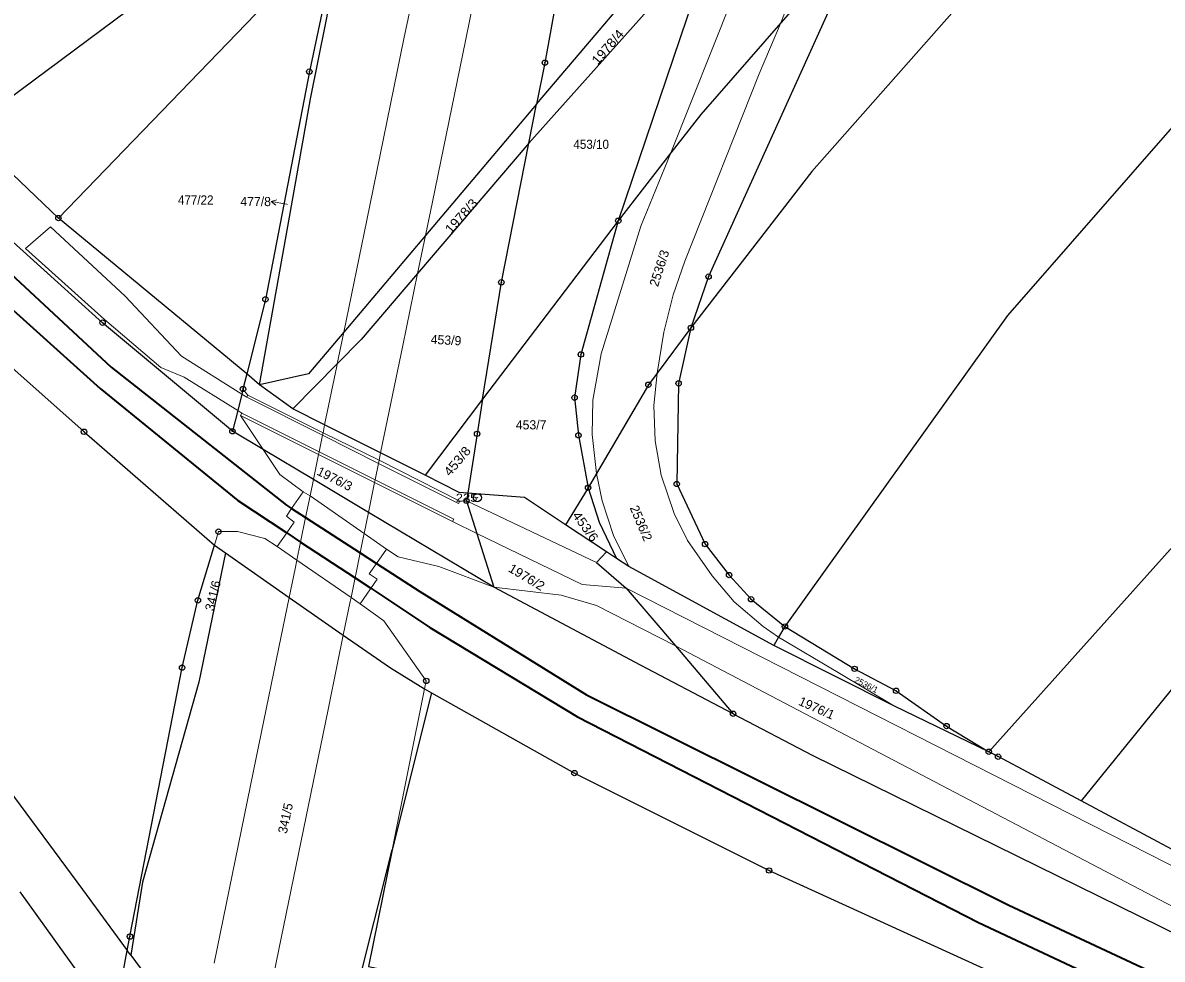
# Model space of a CAD drawing. Extents: x -679733 to -673243, y -1075091 to -1066557.
# Drawn here: x -675507.9 to -675296.4, y -1072520 to -1072346.1 of the extents above; entities that cross this region are included whole.
import ezdxf
from ezdxf.enums import TextEntityAlignment as Align

# ---------------------------------------------------------------- set-up
doc = ezdxf.new("R2010")
doc.units = 0
doc.header["$LTSCALE"] = 0.68
for name, color, linetype, lineweight in [('1', 7, 'Continuous', 25), ('4', 7, 'Continuous', 13), ('6', 7, 'Continuous', 35), ('7', 7, 'Continuous', 13), ('8', 7, 'Continuous', 25)]:
    doc.layers.add(name, color=color, linetype=linetype, lineweight=lineweight)
doc.layers.add('2', color=7, linetype='Continuous')

msp = doc.modelspace()

# ---------------------------------------------------------------- linework, layer by layer
at = {"layer": '1'}
for p, q in [((-675379.42, -1072329.8), (-675397.36, -1072382.87)), ((-675466.34, -1072411.3), (-675501.33, -1072382.38)), ((-675397.36, -1072382.87), (-675422.55, -1072416)), ((-675464, -1072413.32), (-675466.34, -1072411.3)), ((-675422.55, -1072416), (-675433.24, -1072430.14)), ((-675402.97, -1072432.45), (-675407.15, -1072439.33)), ((-675399.54, -1072444.38), (-675407.15, -1072439.33)), ((-675472.35, -1072443.11), (-675470.27, -1072444.57)), ((-675432.05, -1072470.56), (-675439.38, -1072499.72)), ((-675490.93, -1072531.03), (-675488.53, -1072518.4)), ((-675487.9, -1072519.25), (-675488.53, -1072518.4))]:
    msp.add_line(p, q, dxfattribs=at)
for points in [[(-675062.83, -1072072.86), (-675177.11, -1072180.46), (-675242.21, -1072241.72), (-675309.68, -1072308.41), (-675306.57, -1072311.65), (-675361.42, -1072373.7), (-675383.87, -1072402.76)], [(-675016.61, -1072108.67), (-675072.82, -1072164.14), (-675217.81, -1072290.06), (-675278.13, -1072346.71), (-675325.12, -1072400.49), (-675366.42, -1072458.22)], [(-674996.61, -1072169.61), (-675087.12, -1072247.59), (-675177.44, -1072325.58), (-675266.51, -1072412.32), (-675328.57, -1072481.47)], [(-674985.52, -1072181.73), (-675082.08, -1072266.19), (-675178.64, -1072350.52), (-675240.9, -1072410.05), (-675284.84, -1072457.83), (-675311.42, -1072490.62)], [(-675396.42, -1072272.96), (-675411, -1072353.53), (-675412.53, -1072361.24)], [(-675469.01, -1072421.97), (-675493.12, -1072401.8), (-675516.24, -1072381.02), (-675533.31, -1072364.43), (-675544.32, -1072352.97), (-675562.86, -1072332.04), (-675572.15, -1072319.29), (-675577.54, -1072303.06), (-675582.29, -1072297.06), (-675589.45, -1072296.26), (-675595.28, -1072288.62)], [(-675518.46, -1072366.07), (-675458.25, -1072321.24), (-675480.64, -1072299.39), (-675512.25, -1072324.74), (-675512.94, -1072324.1)], [(-675412.53, -1072361.24), (-675395.68, -1072341.32), (-675375.49, -1072318.41)], [(-675518.46, -1072366.07), (-675501.33, -1072382.38), (-675449.01, -1072328.16)], [(-675449.01, -1072328.16), (-675454.73, -1072355.18), (-675462.88, -1072397.47), (-675466.34, -1072411.3)], [(-675464, -1072413.32), (-675458.73, -1072383.94), (-675454.54, -1072360.24), (-675451.61, -1072345.79), (-675448.03, -1072327.12), (-675449.01, -1072328.16)], [(-675379.42, -1072329.8), (-675413.96, -1072368.46), (-675412.53, -1072361.24)], [(-675351.33, -1072328.51), (-675380.6, -1072393.24), (-675383.87, -1072402.76)], [(-675359.05, -1072336.81), (-675367.17, -1072346.12), (-675382.04, -1072363.17), (-675387.58, -1072370.29), (-675397.36, -1072382.87)], [(-675412.53, -1072361.24), (-675433.18, -1072385.64), (-675448.35, -1072403.57), (-675454.87, -1072411.28), (-675464, -1072413.32)], [(-675413.96, -1072368.46), (-675434.62, -1072392.65), (-675445.1, -1072404.93), (-675449.57, -1072409.47), (-675457.77, -1072417.82)], [(-675422.55, -1072416), (-675419.08, -1072394.3), (-675413.96, -1072368.46)], [(-675397.36, -1072382.87), (-675404.31, -1072407.7), (-675405.48, -1072415.72), (-675404.76, -1072422.71), (-675402.97, -1072432.45)], [(-675520.61, -1072400.73), (-675496.57, -1072422.06), (-675472.35, -1072443.11)], [(-675383.87, -1072402.76), (-675390.15, -1072411.15), (-675391.78, -1072413.33), (-675401.43, -1072429.83), (-675402.97, -1072432.45)], [(-675383.87, -1072402.76), (-675386.16, -1072413.08), (-675386.51, -1072431.75), (-675381.24, -1072442.92), (-675376.78, -1072448.67), (-675372.71, -1072453.16), (-675366.42, -1072458.22)], [(-675466.34, -1072411.3), (-675467.05, -1072414.13), (-675467.28, -1072415.07), (-675468.04, -1072418.11), (-675469.01, -1072421.97)], [(-675433.24, -1072430.14), (-675441.49, -1072426), (-675451.89, -1072420.77), (-675457.77, -1072417.82), (-675464, -1072413.32)], [(-675422.55, -1072416), (-675423.58, -1072422.44), (-675425.32, -1072433.45)], [(-675420.5, -1072450.92), (-675443.76, -1072437.04), (-675453.98, -1072430.94), (-675463.29, -1072425.38), (-675469.01, -1072421.97)], [(-675425.32, -1072433.45), (-675426.9, -1072433.33), (-675433.24, -1072430.14)], [(-675425.32, -1072433.45), (-675425.55, -1072434.88), (-675423.65, -1072440.93), (-675420.5, -1072450.92)], [(-675407.15, -1072439.33), (-675414.75, -1072434.28), (-675425.32, -1072433.45)], [(-675402.97, -1072432.45), (-675400.93, -1072438.84), (-675397.67, -1072445.61)], [(-675552.78, -1072437.9), (-675514.82, -1072482.88), (-675496.88, -1072507.03), (-675488.53, -1072518.4)], [(-675488.53, -1072518.4), (-675488.04, -1072515.8), (-675478.35, -1072465.86), (-675475.43, -1072453.36), (-675472.35, -1072443.11)], [(-675470.27, -1072444.57), (-675475.25, -1072468.57), (-675485.69, -1072505.71), (-675487.9, -1072519.25)], [(-675470.27, -1072444.57), (-675458.46, -1072452.81), (-675448.42, -1072459.82), (-675439.69, -1072465.91), (-675433.33, -1072469.79), (-675432.05, -1072470.56)], [(-675399.54, -1072444.38), (-675401.42, -1072446.36), (-675395.88, -1072451.08), (-675386.77, -1072461.8), (-675376.04, -1072474.42)], [(-675368.49, -1072461.75), (-675395.42, -1072447.1), (-675397.67, -1072445.61), (-675399.54, -1072444.38)], [(-675376.04, -1072474.42), (-675393.22, -1072465.39), (-675420.5, -1072450.92)], [(-675366.42, -1072458.22), (-675367.6, -1072460.23), (-675368.49, -1072461.75)], [(-675366.42, -1072458.22), (-675353.49, -1072466.08), (-675345.78, -1072470.16), (-675336.4, -1072476.71), (-675328.57, -1072481.47)], [(-675328.57, -1072481.47), (-675346.08, -1072473), (-675368.49, -1072461.75)], [(-675432.05, -1072470.56), (-675405.5, -1072485.44), (-675369.37, -1072503.53), (-675276.78, -1072545.83)], [(-675376.04, -1072474.42), (-675361.34, -1072482.14), (-675251.13, -1072536.35), (-675159.57, -1072577.89), (-675152.01, -1072580.49), (-675136.3, -1072586.09), (-675119.02, -1072588.44), (-675082.82, -1072595.85), (-675017.97, -1072610.39)], [(-675311.42, -1072490.62), (-675326.84, -1072482.39), (-675328.57, -1072481.47)], [(-675144.79, -1072569.47), (-675147.88, -1072568.5), (-675154.16, -1072566.46), (-675184.55, -1072552.8), (-675238.38, -1072528.41), (-675258.46, -1072518.44), (-675294.51, -1072499.65), (-675311.42, -1072490.62)], [(-675454.36, -1072563.91), (-675446, -1072526.06), (-675439.38, -1072499.72)], [(-675439.38, -1072499.72), (-675443.75, -1072521.35), (-675437.14, -1072522.7)], [(-675553.38, -1072569.02), (-675495.78, -1072525.1), (-675508.42, -1072507.49)], [(-675487.9, -1072519.25), (-675485.11, -1072523), (-675475.5, -1072535.97), (-675466.02, -1072548.77), (-675454.36, -1072563.91)]]:
    msp.add_lwpolyline(points, dxfattribs=at)
at = {"layer": '4'}
for p, q in [((-675418.84, -1072315.87), (-675425.73, -1072349.44)), ((-675370.26, -1072326.68), (-675387.58, -1072370.29)), ((-675437.16, -1072349.09), (-675432.98, -1072328.92)), ((-675362.35, -1072333.82), (-675367.17, -1072346.12)), ((-675367.17, -1072346.12), (-675371.23, -1072355.62)), ((-675444.05, -1072382.78), (-675437.16, -1072349.09)), ((-675425.73, -1072349.44), (-675431.88, -1072379.33)), ((-675371.23, -1072355.62), (-675385, -1072390.39)), ((-675387.58, -1072370.29), (-675393.18, -1072383.9)), ((-675431.88, -1072379.33), (-675433.18, -1072385.64)), ((-675448.35, -1072403.57), (-675444.05, -1072382.78)), ((-675507.46, -1072388), (-675502.82, -1072384.03)), ((-675502.82, -1072384.03), (-675488.92, -1072396.87)), ((-675393.18, -1072383.9), (-675400.55, -1072407.56)), ((-675433.18, -1072385.64), (-675434.62, -1072392.65)), ((-675492.75, -1072401.23), (-675507.46, -1072388)), ((-675385, -1072390.39), (-675387.15, -1072396.61)), ((-675434.62, -1072392.65), (-675437.36, -1072406.01)), ((-675488.92, -1072396.87), (-675478.49, -1072408.04)), ((-675387.15, -1072396.61), (-675388.91, -1072403.55)), ((-675482.28, -1072410.14), (-675492.75, -1072401.23)), ((-675449.57, -1072409.47), (-675448.35, -1072403.57)), ((-675388.91, -1072403.55), (-675390.15, -1072411.15)), ((-675437.36, -1072406.01), (-675441.49, -1072426)), ((-675467.28, -1072415.07), (-675478.49, -1072408.04)), ((-675400.55, -1072407.56), (-675402.09, -1072416.19)), ((-675477.97, -1072411.89), (-675482.28, -1072410.14)), ((-675451.89, -1072420.77), (-675449.65, -1072409.88)), ((-675449.65, -1072409.88), (-675449.57, -1072409.47)), ((-675468.04, -1072418.11), (-675477.97, -1072411.89)), ((-675390.15, -1072411.15), (-675390.75, -1072417.16)), ((-675466.14, -1072415.27), (-675467.05, -1072414.13)), ((-675466.34, -1072415.66), (-675467.28, -1072415.07)), ((-675466.34, -1072415.66), (-675466.14, -1072415.27)), ((-675452.29, -1072422.71), (-675466.34, -1072415.66)), ((-675466.14, -1072415.27), (-675452.19, -1072422.24)), ((-675402.09, -1072416.19), (-675402.24, -1072422.54)), ((-675467.27, -1072418.6), (-675468.04, -1072418.11)), ((-675467.49, -1072419.04), (-675467.27, -1072418.6)), ((-675463.29, -1072425.38), (-675467.49, -1072419.04)), ((-675453.02, -1072426.28), (-675467.49, -1072419.04)), ((-675390.75, -1072417.16), (-675390.49, -1072423.74)), ((-675452.19, -1072422.24), (-675451.89, -1072420.77)), ((-675452.29, -1072422.71), (-675452.19, -1072422.24)), ((-675441.89, -1072427.93), (-675452.29, -1072422.71)), ((-675452.19, -1072422.24), (-675441.76, -1072427.31)), ((-675402.24, -1072422.54), (-675401.43, -1072429.83)), ((-675460.23, -1072430.01), (-675463.29, -1072425.38)), ((-675390.49, -1072423.74), (-675389.38, -1072430.14)), ((-675453.98, -1072430.94), (-675453.02, -1072426.28)), ((-675453.02, -1072426.28), (-675452.92, -1072425.79)), ((-675442.62, -1072431.49), (-675453.02, -1072426.28)), ((-675452.92, -1072425.79), (-675442.52, -1072431)), ((-675441.76, -1072427.31), (-675441.89, -1072427.93)), ((-675441.49, -1072426), (-675441.76, -1072427.31)), ((-675441.76, -1072427.31), (-675426.81, -1072434.93)), ((-675441.89, -1072427.93), (-675442.52, -1072431)), ((-675427.06, -1072435.38), (-675441.89, -1072427.93)), ((-675401.43, -1072429.83), (-675400.37, -1072434.91)), ((-675455.9, -1072433.21), (-675460.23, -1072430.01)), ((-675454.6, -1072433.96), (-675453.98, -1072430.94)), ((-675442.62, -1072431.49), (-675443.76, -1072437.04)), ((-675442.52, -1072431), (-675442.62, -1072431.49)), ((-675428.13, -1072438.75), (-675442.62, -1072431.49)), ((-675442.52, -1072431), (-675427.92, -1072438.31)), ((-675389.38, -1072430.14), (-675387.01, -1072437.24)), ((-675458.02, -1072436.32), (-675455.9, -1072433.21)), ((-675455.9, -1072433.21), (-675454.6, -1072433.96)), ((-675455.42, -1072438), (-675454.6, -1072433.96)), ((-675454.6, -1072433.96), (-675444.57, -1072440.95)), ((-675426.81, -1072434.93), (-675427.06, -1072435.38)), ((-675425.55, -1072434.88), (-675426.81, -1072434.93)), ((-675401.42, -1072446.36), (-675425.55, -1072434.88)), ((-675400.37, -1072434.91), (-675398.26, -1072441.3)), ((-675459, -1072437.75), (-675458.02, -1072436.32)), ((-675457.55, -1072438.82), (-675459, -1072437.75)), ((-675456.35, -1072442.53), (-675455.42, -1072438)), ((-675443.76, -1072437.04), (-675444.57, -1072440.95)), ((-675387.01, -1072437.24), (-675384.54, -1072442.27)), ((-675458.94, -1072440.83), (-675457.55, -1072438.82)), ((-675427.92, -1072438.31), (-675428.13, -1072438.75)), ((-675428.13, -1072438.75), (-675423.65, -1072440.93)), ((-675471.6, -1072440.61), (-675472.35, -1072443.11)), ((-675471.6, -1072440.61), (-675468.1, -1072440.56)), ((-675468.1, -1072440.56), (-675462.97, -1072441.88)), ((-675462.97, -1072441.88), (-675460.71, -1072443.39)), ((-675460.71, -1072443.39), (-675458.94, -1072440.83)), ((-675444.8, -1072442.07), (-675445.3, -1072444.54)), ((-675444.57, -1072440.95), (-675444.8, -1072442.07)), ((-675444.57, -1072440.95), (-675440.41, -1072443.84)), ((-675423.65, -1072440.93), (-675404.06, -1072450.45)), ((-675398.26, -1072441.3), (-675395.42, -1072447.1)), ((-675384.54, -1072442.27), (-675379.93, -1072448.81)), ((-675460.71, -1072443.39), (-675457.04, -1072445.92)), ((-675457.04, -1072445.92), (-675456.35, -1072442.53)), ((-675445.3, -1072444.54), (-675446.99, -1072452.83)), ((-675442.26, -1072446.51), (-675440.41, -1072443.84)), ((-675440.41, -1072443.84), (-675438.25, -1072445.3)), ((-675443.6, -1072448.45), (-675442.26, -1072446.51)), ((-675438.25, -1072445.3), (-675430.71, -1072447.1)), ((-675458.46, -1072452.81), (-675457.37, -1072447.53)), ((-675442.15, -1072449.43), (-675443.6, -1072448.45)), ((-675430.71, -1072447.1), (-675420.5, -1072450.92)), ((-675379.93, -1072448.81), (-675375.82, -1072453.65)), ((-675445.28, -1072454.01), (-675442.15, -1072449.43)), ((-675420.5, -1072450.92), (-675407.97, -1072452.39)), ((-675404.06, -1072450.45), (-675395.88, -1072451.08)), ((-675460.39, -1072462.12), (-675458.46, -1072452.81)), ((-675446.99, -1072452.83), (-675447.14, -1072453.56)), ((-675446.99, -1072452.83), (-675445.28, -1072454.01)), ((-675407.97, -1072452.39), (-675401.4, -1072454.31)), ((-675236.54, -1072532.18), (-675395.88, -1072451.08)), ((-675447.14, -1072453.56), (-675448.42, -1072459.82)), ((-675445.28, -1072454.01), (-675440.92, -1072457.16)), ((-675401.4, -1072454.31), (-675386.77, -1072461.8)), ((-675375.82, -1072453.65), (-675370.48, -1072458.25)), ((-675440.92, -1072457.16), (-675433.03, -1072468.32)), ((-675370.48, -1072458.25), (-675367.6, -1072460.23)), ((-675448.42, -1072459.82), (-675449.56, -1072465.35)), ((-675367.6, -1072460.23), (-675356.51, -1072466.79)), ((-675465.09, -1072485), (-675460.39, -1072462.12)), ((-675386.77, -1072461.8), (-675248.46, -1072534.32)), ((-675449.56, -1072465.35), (-675451.26, -1072473.62)), ((-675356.51, -1072466.79), (-675346.08, -1072473)), ((-675433.33, -1072469.79), (-675439.38, -1072499.72)), ((-675433.03, -1072468.32), (-675433.33, -1072469.79)), ((-675451.26, -1072473.62), (-675461.35, -1072522.75)), ((-675472.41, -1072520.76), (-675465.09, -1072485))]:
    msp.add_line(p, q, dxfattribs=at)
for points in [[(-675467.27, -1072418.6), (-675452.92, -1072425.79), (-675452.29, -1072422.71)], [(-675457.37, -1072447.53), (-675457.04, -1072445.92), (-675446.99, -1072452.83)]]:
    msp.add_lwpolyline(points, dxfattribs=at)
at = {"layer": '6'}
for p, q in [((-675531.47, -1072373), (-675491.51, -1072410.05)), ((-675536.28, -1072375.75), (-675493.56, -1072414.04)), ((-675491.51, -1072410.05), (-675458.95, -1072435.72)), ((-675493.56, -1072414.04), (-675468.02, -1072434.83)), ((-675468.02, -1072434.83), (-675458.94, -1072440.83)), ((-675458.95, -1072435.72), (-675458.02, -1072436.32)), ((-675458.02, -1072436.32), (-675455.42, -1072438)), ((-675455.42, -1072438), (-675445.3, -1072444.54)), ((-675458.94, -1072440.83), (-675456.35, -1072442.53)), ((-675456.35, -1072442.53), (-675446.25, -1072449.2)), ((-675445.3, -1072444.54), (-675442.26, -1072446.51)), ((-675442.26, -1072446.51), (-675434.21, -1072451.71)), ((-675446.25, -1072449.2), (-675443.31, -1072451.13)), ((-675443.31, -1072451.13), (-675432.34, -1072458.38)), ((-675434.21, -1072451.71), (-675403.24, -1072470.9)), ((-675432.34, -1072458.38), (-675404.93, -1072474.99)), ((-675403.24, -1072470.9), (-675324.84, -1072509.99)), ((-675404.93, -1072474.99), (-675330.45, -1072513.19)), ((-675324.84, -1072509.99), (-675262.91, -1072538.86)), ((-675330.45, -1072513.19), (-675201.86, -1072573.42))]:
    msp.add_line(p, q, dxfattribs=at)
at = {"layer": '7'}
msp.add_line((-675461.845, -1072379.289), (-675460.946, -1072379.956), dxfattribs=at)
msp.add_lwpolyline([(-675458.79, -1072379.83), (-675458.89, -1072379.81), (-675461.845, -1072379.289), (-675460.772, -1072378.97)], dxfattribs=at)
at = {"layer": '8'}
for centre, radius in [((-675411, -1072353.5299), 0.5), ((-675411, -1072353.5299), 0.0303), ((-675454.73, -1072355.1799), 0.5), ((-675454.73, -1072355.1799), 0.0303), ((-675501.33, -1072382.3799), 0.5), ((-675501.33, -1072382.3799), 0.0303), ((-675397.36, -1072382.8699), 0.5), ((-675397.36, -1072382.8699), 0.0303), ((-675419.08, -1072394.2999), 0.5), ((-675380.6, -1072393.2399), 0.5), ((-675380.6, -1072393.2399), 0.0303), ((-675419.08, -1072394.2999), 0.0303), ((-675462.88, -1072397.4699), 0.5), ((-675462.88, -1072397.4699), 0.0303), ((-675493.12, -1072401.7999), 0.5), ((-675493.12, -1072401.7999), 0.0303), ((-675383.87, -1072402.7599), 0.5), ((-675383.87, -1072402.7599), 0.0303), ((-675404.31, -1072407.6999), 0.5), ((-675404.31, -1072407.6999), 0.0303), ((-675391.78, -1072413.3299), 0.5), ((-675386.16, -1072413.0799), 0.5), ((-675467.05, -1072414.1299), 0.5), ((-675467.05, -1072414.1299), 0.0303), ((-675391.78, -1072413.3299), 0.0303), ((-675386.16, -1072413.0799), 0.0303), ((-675405.48, -1072415.7199), 0.5), ((-675405.48, -1072415.7199), 0.0303), ((-675496.57, -1072422.0599), 0.5), ((-675496.57, -1072422.0599), 0.0303), ((-675469.01, -1072421.9699), 0.5), ((-675469.01, -1072421.9699), 0.0303), ((-675423.58, -1072422.4399), 0.5), ((-675423.58, -1072422.4399), 0.0303), ((-675404.76, -1072422.7099), 0.5), ((-675404.76, -1072422.7099), 0.0303), ((-675402.97, -1072432.4499), 0.5), ((-675386.51, -1072431.7499), 0.5), ((-675386.51, -1072431.7499), 0.0303), ((-675423.53, -1072434.3098), 0.75), ((-675402.97, -1072432.4499), 0.0303), ((-675425.55, -1072434.8799), 0.5), ((-675425.55, -1072434.8799), 0.0303), ((-675423.53, -1072434.3098), 0.03), ((-675471.6, -1072440.6099), 0.5), ((-675471.6, -1072440.6099), 0.0303), ((-675381.24, -1072442.9199), 0.5), ((-675381.24, -1072442.9199), 0.0303), ((-675376.78, -1072448.6699), 0.5), ((-675376.78, -1072448.6699), 0.0303), ((-675475.43, -1072453.3599), 0.5), ((-675372.71, -1072453.1599), 0.5), ((-675475.43, -1072453.3599), 0.0303), ((-675372.71, -1072453.1599), 0.0303), ((-675366.42, -1072458.2199), 0.5), ((-675366.42, -1072458.2199), 0.0303), ((-675478.35, -1072465.8599), 0.5), ((-675353.49, -1072466.0799), 0.5), ((-675478.35, -1072465.8599), 0.0303), ((-675433.03, -1072468.3199), 0.5), ((-675353.49, -1072466.0799), 0.0303), ((-675433.03, -1072468.3199), 0.0303), ((-675345.78, -1072470.1599), 0.5), ((-675345.78, -1072470.1599), 0.0303), ((-675376.04, -1072474.4199), 0.5), ((-675376.04, -1072474.4199), 0.0303), ((-675336.4, -1072476.7099), 0.5), ((-675336.4, -1072476.7099), 0.0303), ((-675328.57, -1072481.4699), 0.5), ((-675328.57, -1072481.4699), 0.0303), ((-675326.84, -1072482.3899), 0.5), ((-675326.84, -1072482.3899), 0.0303), ((-675405.5, -1072485.4399), 0.5), ((-675405.5, -1072485.4399), 0.0303), ((-675369.37, -1072503.5299), 0.5), ((-675369.37, -1072503.5299), 0.0303), ((-675488.04, -1072515.7999), 0.5), ((-675488.04, -1072515.7999), 0.0303)]:
    msp.add_circle(centre, radius, dxfattribs=at)

# ---------------------------------------------------------------- texts
at = {"layer": '2'}
for s, rotation, width, p in [('1978/4', 49, 1.1, (-675401.198, -1072354.047)), ('1978/3', 48, 1.1, (-675428.448, -1072385.398)), ('453/8', 50, 1.1, (-675428.628, -1072430.456)), ('453/6', 306, 1.1, (-675405.987, -1072437.619)), ('1976/2', 329, 1.05, (-675417.937, -1072447.898))]:
    msp.add_text(s, height=1.7, rotation=rotation, dxfattribs=dict(at, width=width)).set_placement(p)
at = {"layer": '2', "width": 0.95}
for s, p in [('453/10', (-675405.7, -1072369.519)), ('477/22', (-675479.13, -1072379.86))]:
    msp.add_text(s, height=1.7, dxfattribs=at).set_placement(p)
at = {"layer": '2'}
msp.add_text('477/8', height=1.7, dxfattribs=at).set_placement((-675461.859, -1072380.16), align=Align.RIGHT)
for s, height, rotation, p in [('2536/3', 1.7, 72, (-675390.011, -1072395.252)), ('453/9', 1.7, 357, (-675432.234, -1072405.728)), ('1976/3', 1.7, 333, (-675453.495, -1072429.957)), ('2536/2', 1.7, 293, (-675395.272, -1072436.172)), ('341/6', 1.7, 76, (-675472.505, -1072455.455)), ('2536/1', 1.14, 333, (-675353.648, -1072468.507)), ('1976/1', 1.7, 336, (-675364.045, -1072472.716)), ('341/5', 1.7, 78, (-675458.928, -1072496.786))]:
    msp.add_text(s, height=height, rotation=rotation, dxfattribs=at).set_placement(p)
msp.add_text('453/7', height=1.7, dxfattribs=at).set_placement((-675416.39, -1072421.62))
at = {"layer": '8', "width": 1.2}
msp.add_text('225', height=1.5, dxfattribs=at).set_placement((-675423.53, -1072435.06), align=Align.RIGHT)

doc.saveas('drawing.dxf')
